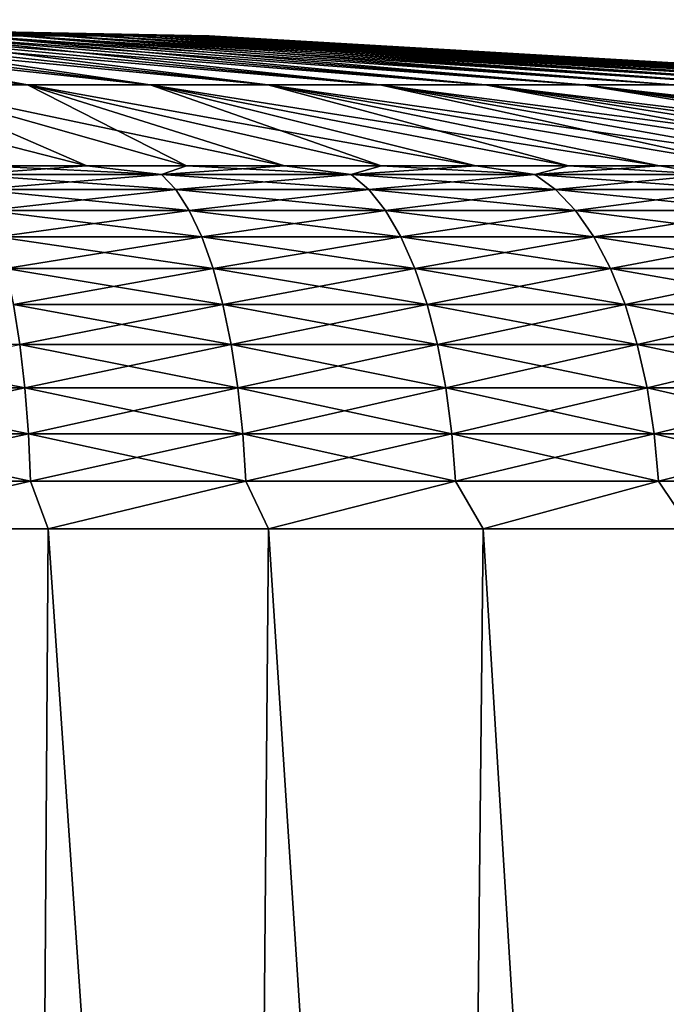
# Model space of a CAD drawing. Header units: metres. Extents: x -2 to 78, y -85 to 85.
# Tile 493 of 500: x 69.855 to 70.74, y 57.496 to 58.843. Entities that reach past the tile are written whole.
import ezdxf

# ---------------------------------------------------------------- set-up
doc = ezdxf.new("R2010")
doc.units = ezdxf.units.M
doc.layers.add('solid_20004802', color=7, linetype='CONTINUOUS')

msp = doc.modelspace()

# ---------------------------------------------------------------- linework, layer by layer
at = {"layer": 'solid_20004802'}
for points in [[(69.855156, 58.820332, -0.730363), (69.793488, 58.820332, -0.799975), (68.960625, 58.842567)], [(69.911026, 58.820332, -0.656015), (69.855156, 58.820332, -0.730363), (68.960625, 58.842567)], [(69.960732, 58.820332, -0.577412), (69.911026, 58.820332, -0.656015), (68.960625, 58.842567)], [(70.003952, 58.820332, -0.495064), (69.960732, 58.820332, -0.577412), (68.960625, 58.842567)], [(70.040405, 58.820332, -0.409506), (70.003952, 58.820332, -0.495064), (68.960625, 58.842567)], [(70.069855, 58.820332, -0.321292), (70.040405, 58.820332, -0.409506), (68.960625, 58.842567)], [(70.09211, 58.820332, -0.230994), (70.069855, 58.820332, -0.321292), (68.960625, 58.842567)], [(70.107025, 58.820332, -0.139199), (70.09211, 58.820332, -0.230994), (68.960625, 58.842567)], [(70.11451, 58.820332, -0.0465), (70.107025, 58.820332, -0.139199), (68.960625, 58.842567)], [(70.11451, 58.820332, 0.0465), (70.11451, 58.820332, -0.0465), (68.960625, 58.842567)], [(70.107025, 58.820332, 0.139199), (70.11451, 58.820332, 0.0465), (68.960625, 58.842567)], [(70.09211, 58.820332, 0.230994), (70.107025, 58.820332, 0.139199), (68.960625, 58.842567)], [(70.069855, 58.820332, 0.321292), (70.09211, 58.820332, 0.230994), (68.960625, 58.842567)], [(70.040405, 58.820332, 0.409506), (70.069855, 58.820332, 0.321292), (68.960625, 58.842567)], [(70.003952, 58.820332, 0.495064), (70.040405, 58.820332, 0.409506), (68.960625, 58.842567)], [(69.960732, 58.820332, 0.577412), (70.003952, 58.820332, 0.495064), (68.960625, 58.842567)], [(69.911026, 58.820332, 0.656015), (69.960732, 58.820332, 0.577412), (68.960625, 58.842567)], [(69.855156, 58.820332, 0.730363), (69.911026, 58.820332, 0.656015), (68.960625, 58.842567)], [(69.793488, 58.820332, 0.799975), (69.855156, 58.820332, 0.730363), (68.960625, 58.842567)], [(69.865707, 58.753571, 2.124313), (69.413277, 58.820332, 1.062414), (69.326317, 58.820332, 1.095393)], [(69.691841, 58.753571, 2.190254), (69.865707, 58.753571, 2.124313), (69.326317, 58.820332, 1.095393)], [(69.865707, 58.753571, -2.124313), (69.413277, 58.820332, -1.062414), (69.497299, 58.820332, -1.022546)], [(69.865707, 58.753571, -2.124313), (69.691841, 58.753571, -2.190254), (69.413277, 58.820332, -1.062414)], [(70.033714, 58.753571, 2.044596), (69.497299, 58.820332, 1.022546), (69.413277, 58.820332, 1.062414)], [(69.865707, 58.753571, 2.124313), (70.033714, 58.753571, 2.044596), (69.413277, 58.820332, 1.062414)], [(70.033714, 58.753571, -2.044596), (69.497299, 58.820332, -1.022546), (69.577835, 58.820332, -0.976046)], [(70.033714, 58.753571, -2.044596), (69.865707, 58.753571, -2.124313), (69.497299, 58.820332, -1.022546)], [(70.194756, 58.753571, 1.951618), (69.577835, 58.820332, 0.976046), (69.497299, 58.820332, 1.022546)], [(70.033714, 58.753571, 2.044596), (70.194756, 58.753571, 1.951618), (69.497299, 58.820332, 1.022546)], [(70.194756, 58.753571, -1.951618), (69.577835, 58.820332, -0.976046), (69.654373, 58.820332, -0.923216)], [(70.194756, 58.753571, -1.951618), (70.033714, 58.753571, -2.044596), (69.577835, 58.820332, -0.976046)], [(70.347794, 58.753571, 1.845984), (69.654373, 58.820332, 0.923216), (69.577835, 58.820332, 0.976046)], [(70.194756, 58.753571, 1.951618), (70.347794, 58.753571, 1.845984), (69.577835, 58.820332, 0.976046)], [(70.347794, 58.753571, -1.845984), (69.654373, 58.820332, -0.923216), (69.726418, 58.820332, -0.864398)], [(70.347794, 58.753571, -1.845984), (70.194756, 58.753571, -1.951618), (69.654373, 58.820332, -0.923216)], [(70.491837, 58.753571, 1.728377), (69.726418, 58.820332, 0.864398), (69.654373, 58.820332, 0.923216)], [(70.347794, 58.753571, 1.845984), (70.491837, 58.753571, 1.728377), (69.654373, 58.820332, 0.923216)], [(70.491837, 58.753571, -1.728377), (69.726418, 58.820332, -0.864398), (69.793488, 58.820332, -0.799975)], [(70.491837, 58.753571, -1.728377), (70.347794, 58.753571, -1.845984), (69.726418, 58.820332, -0.864398)], [(70.625946, 58.753571, 1.599561), (69.793488, 58.820332, 0.799975), (69.726418, 58.820332, 0.864398)], [(70.491837, 58.753571, 1.728377), (70.625946, 58.753571, 1.599561), (69.726418, 58.820332, 0.864398)], [(70.625946, 58.753571, -1.599561), (69.793488, 58.820332, -0.799975), (69.855156, 58.820332, -0.730363)], [(70.625946, 58.753571, -1.599561), (70.491837, 58.753571, -1.728377), (69.793488, 58.820332, -0.799975)], [(70.749252, 58.753571, 1.460372), (69.855156, 58.820332, 0.730363), (69.793488, 58.820332, 0.799975)], [(70.625946, 58.753571, 1.599561), (70.749252, 58.753571, 1.460372), (69.793488, 58.820332, 0.799975)], [(70.749252, 58.753571, -1.460372), (69.855156, 58.820332, -0.730363), (69.911026, 58.820332, -0.656015)], [(70.749252, 58.753571, -1.460372), (70.625946, 58.753571, -1.599561), (69.855156, 58.820332, -0.730363)], [(70.86097, 58.753571, 1.311711), (69.911026, 58.820332, 0.656015), (69.855156, 58.820332, 0.730363)], [(70.749252, 58.753571, 1.460372), (70.86097, 58.753571, 1.311711), (69.855156, 58.820332, 0.730363)], [(70.86097, 58.753571, -1.311711), (69.911026, 58.820332, -0.656015), (69.960732, 58.820332, -0.577412)], [(70.86097, 58.753571, -1.311711), (70.749252, 58.753571, -1.460372), (69.911026, 58.820332, -0.656015)], [(70.96035, 58.753571, 1.154544), (69.960732, 58.820332, 0.577412), (69.911026, 58.820332, 0.656015)], [(70.86097, 58.753571, 1.311711), (70.96035, 58.753571, 1.154544), (69.911026, 58.820332, 0.656015)], [(70.96035, 58.753571, -1.154544), (69.960732, 58.820332, -0.577412), (70.003952, 58.820332, -0.495064)], [(70.96035, 58.753571, -1.154544), (70.86097, 58.753571, -1.311711), (69.960732, 58.820332, -0.577412)], [(71.046768, 58.753571, 0.989889), (70.003952, 58.820332, 0.495064), (69.960732, 58.820332, 0.577412)], [(70.96035, 58.753571, 1.154544), (71.046768, 58.753571, 0.989889), (69.960732, 58.820332, 0.577412)], [(71.046768, 58.753571, -0.989889), (70.003952, 58.820332, -0.495064), (70.040405, 58.820332, -0.409506)], [(71.046768, 58.753571, -0.989889), (70.96035, 58.753571, -1.154544), (70.003952, 58.820332, -0.495064)], [(71.119659, 58.753571, 0.818814), (70.040405, 58.820332, 0.409506), (70.003952, 58.820332, 0.495064)], [(71.046768, 58.753571, 0.989889), (71.119659, 58.753571, 0.818814), (70.003952, 58.820332, 0.495064)], [(71.119659, 58.753571, -0.818814), (70.040405, 58.820332, -0.409506), (70.069855, 58.820332, -0.321292)], [(71.119659, 58.753571, -0.818814), (71.046768, 58.753571, -0.989889), (70.040405, 58.820332, -0.409506)], [(71.178543, 58.753571, 0.642429), (70.069855, 58.820332, 0.321292), (70.040405, 58.820332, 0.409506)], [(71.119659, 58.753571, 0.818814), (71.178543, 58.753571, 0.642429), (70.040405, 58.820332, 0.409506)], [(71.178543, 58.753571, -0.642429), (70.069855, 58.820332, -0.321292), (70.09211, 58.820332, -0.230994)], [(71.178543, 58.753571, -0.642429), (71.119659, 58.753571, -0.818814), (70.069855, 58.820332, -0.321292)], [(71.223045, 58.753571, 0.461877), (70.09211, 58.820332, 0.230994), (70.069855, 58.820332, 0.321292)], [(71.178543, 58.753571, 0.642429), (71.223045, 58.753571, 0.461877), (70.069855, 58.820332, 0.321292)], [(71.223045, 58.753571, -0.461877), (70.09211, 58.820332, -0.230994), (70.107025, 58.820332, -0.139199)], [(71.223045, 58.753571, -0.461877), (71.178543, 58.753571, -0.642429), (70.09211, 58.820332, -0.230994)], [(71.252876, 58.753571, 0.27833), (70.107025, 58.820332, 0.139199), (70.09211, 58.820332, 0.230994)], [(71.223045, 58.753571, 0.461877), (71.252876, 58.753571, 0.27833), (70.09211, 58.820332, 0.230994)], [(71.252876, 58.753571, -0.27833), (70.107025, 58.820332, -0.139199), (70.11451, 58.820332, -0.0465)], [(71.252876, 58.753571, -0.27833), (71.223045, 58.753571, -0.461877), (70.107025, 58.820332, -0.139199)], [(71.267838, 58.753571, 0.092978), (70.11451, 58.820332, 0.0465), (70.107025, 58.820332, 0.139199)], [(71.252876, 58.753571, 0.27833), (71.267838, 58.753571, 0.092978), (70.107025, 58.820332, 0.139199)], [(71.267838, 58.753571, -0.092978), (70.11451, 58.820332, -0.0465), (70.11451, 58.820332, 0.0465)], [(71.267838, 58.753571, -0.092978), (71.252876, 58.753571, -0.27833), (70.11451, 58.820332, -0.0465)], [(71.267838, 58.753571, 0.092978), (71.267838, 58.753571, -0.092978), (70.11451, 58.820332, 0.0465)], [(69.513229, 58.753571, 2.24199), (69.809425, 58.642647, 3.351825), (69.947212, 58.642647, 3.313885)], [(69.513229, 58.753571, 2.24199), (69.947212, 58.642647, 3.313885), (69.691841, 58.753571, 2.190254)], [(69.691841, 58.753571, 2.190254), (69.947212, 58.642647, 3.313885), (70.083313, 58.642647, 3.270283)], [(69.691841, 58.753571, 2.190254), (70.083313, 58.642647, 3.270283), (70.217499, 58.642647, 3.221095)], [(69.691841, 58.753571, 2.190254), (70.217499, 58.642647, 3.221095), (69.865707, 58.753571, 2.124313)], [(69.691841, 58.753571, -2.190254), (70.083313, 58.642647, -3.270283), (69.947212, 58.642647, -3.313885)], [(69.865707, 58.753571, -2.124313), (70.083313, 58.642647, -3.270283), (69.691841, 58.753571, -2.190254)], [(69.691841, 58.753571, -2.190254), (69.947212, 58.642647, -3.313885), (69.809425, 58.642647, -3.351825)], [(69.865707, 58.753571, 2.124313), (70.217499, 58.642647, 3.221095), (70.349541, 58.642647, 3.166403)], [(69.865707, 58.753571, 2.124313), (70.349541, 58.642647, 3.166403), (70.479202, 58.642647, 3.106301)], [(69.865707, 58.753571, 2.124313), (70.479202, 58.642647, 3.106301), (70.033714, 58.753571, 2.044596)], [(69.865707, 58.753571, -2.124313), (70.349541, 58.642647, -3.166403), (70.217499, 58.642647, -3.221095)], [(70.033714, 58.753571, -2.044596), (70.349541, 58.642647, -3.166403), (69.865707, 58.753571, -2.124313)], [(69.865707, 58.753571, -2.124313), (70.217499, 58.642647, -3.221095), (70.083313, 58.642647, -3.270283)], [(70.033714, 58.753571, 2.044596), (70.479202, 58.642647, 3.106301), (70.60627, 58.642647, 3.040892)], [(70.033714, 58.753571, 2.044596), (70.60627, 58.642647, 3.040892), (70.73053, 58.642647, 2.970288)], [(70.033714, 58.753571, 2.044596), (70.73053, 58.642647, 2.970288), (70.194756, 58.753571, 1.951618)], [(70.033714, 58.753571, -2.044596), (70.60627, 58.642647, -3.040892), (70.479202, 58.642647, -3.106301)], [(70.194756, 58.753571, -1.951618), (70.60627, 58.642647, -3.040892), (70.033714, 58.753571, -2.044596)], [(70.033714, 58.753571, -2.044596), (70.479202, 58.642647, -3.106301), (70.349541, 58.642647, -3.166403)], [(70.194756, 58.753571, 1.951618), (70.73053, 58.642647, 2.970288), (70.851768, 58.642647, 2.894609)], [(70.194756, 58.753571, 1.951618), (70.851768, 58.642647, 2.894609), (70.969772, 58.642647, 2.813985)], [(70.194756, 58.753571, 1.951618), (70.969772, 58.642647, 2.813985), (70.347794, 58.753571, 1.845984)], [(70.194756, 58.753571, -1.951618), (70.851768, 58.642647, -2.894609), (70.73053, 58.642647, -2.970288)], [(70.347794, 58.753571, -1.845984), (70.851768, 58.642647, -2.894609), (70.194756, 58.753571, -1.951618)], [(70.194756, 58.753571, -1.951618), (70.73053, 58.642647, -2.970288), (70.60627, 58.642647, -3.040892)], [(70.347794, 58.753571, 1.845984), (70.969772, 58.642647, 2.813985), (71.084343, 58.642647, 2.728554)], [(70.347794, 58.753571, 1.845984), (71.084343, 58.642647, 2.728554), (71.19529, 58.642647, 2.63846)], [(70.347794, 58.753571, 1.845984), (71.19529, 58.642647, 2.63846), (70.491837, 58.753571, 1.728377)], [(70.347794, 58.753571, -1.845984), (71.084343, 58.642647, -2.728554), (70.969772, 58.642647, -2.813985)], [(70.491837, 58.753571, -1.728377), (71.084343, 58.642647, -2.728554), (70.347794, 58.753571, -1.845984)], [(70.347794, 58.753571, -1.845984), (70.969772, 58.642647, -2.813985), (70.851768, 58.642647, -2.894609)], [(70.491837, 58.753571, 1.728377), (71.19529, 58.642647, 2.63846), (71.302414, 58.642647, 2.543859)], [(70.491837, 58.753571, 1.728377), (71.302414, 58.642647, 2.543859), (71.405533, 58.642647, 2.444911)], [(70.491837, 58.753571, 1.728377), (71.405533, 58.642647, 2.444911), (70.625946, 58.753571, 1.599561)], [(70.491837, 58.753571, -1.728377), (71.302414, 58.642647, -2.543859), (71.19529, 58.642647, -2.63846)], [(70.625946, 58.753571, -1.599561), (71.302414, 58.642647, -2.543859), (70.491837, 58.753571, -1.728377)], [(70.491837, 58.753571, -1.728377), (71.19529, 58.642647, -2.63846), (71.084343, 58.642647, -2.728554)], [(70.625946, 58.753571, 1.599561), (71.405533, 58.642647, 2.444911), (71.504486, 58.642647, 2.341787)], [(70.625946, 58.753571, 1.599561), (71.504486, 58.642647, 2.341787), (71.599083, 58.642647, 2.234662)], [(70.625946, 58.753571, 1.599561), (71.599083, 58.642647, 2.234662), (70.749252, 58.753571, 1.460372)], [(70.625946, 58.753571, -1.599561), (71.504486, 58.642647, -2.341787), (71.405533, 58.642647, -2.444911)], [(70.749252, 58.753571, -1.460372), (71.504486, 58.642647, -2.341787), (70.625946, 58.753571, -1.599561)], [(70.625946, 58.753571, -1.599561), (71.405533, 58.642647, -2.444911), (71.302414, 58.642647, -2.543859)], [(69.947212, 58.642647, -3.313885), (70.049179, 58.630707, -3.35023), (69.782967, 58.630707, -3.42531)], [(69.809425, 58.642647, -3.351825), (69.947212, 58.642647, -3.313885), (69.782967, 58.630707, -3.42531)], [(69.809425, 58.642647, 3.351825), (69.782967, 58.630707, 3.42531), (70.049179, 58.630707, 3.35023)], [(69.947212, 58.642647, 3.313885), (69.809425, 58.642647, 3.351825), (70.049179, 58.630707, 3.35023)], [(69.947212, 58.642647, -3.313885), (70.083313, 58.642647, -3.270283), (70.049179, 58.630707, -3.35023)], [(70.083313, 58.642647, 3.270283), (69.947212, 58.642647, 3.313885), (70.049179, 58.630707, 3.35023)], [(70.217499, 58.642647, -3.221095), (70.308678, 58.630707, -3.254495), (70.049179, 58.630707, -3.35023)], [(70.083313, 58.642647, -3.270283), (70.217499, 58.642647, -3.221095), (70.049179, 58.630707, -3.35023)], [(70.083313, 58.642647, 3.270283), (70.049179, 58.630707, 3.35023), (70.308678, 58.630707, 3.254495)], [(70.217499, 58.642647, 3.221095), (70.083313, 58.642647, 3.270283), (70.308678, 58.630707, 3.254495)], [(70.217499, 58.642647, -3.221095), (70.349541, 58.642647, -3.166403), (70.308678, 58.630707, -3.254495)], [(70.349541, 58.642647, 3.166403), (70.217499, 58.642647, 3.221095), (70.308678, 58.630707, 3.254495)], [(70.479202, 58.642647, -3.106301), (70.559868, 58.630707, -3.138696), (70.308678, 58.630707, -3.254495)], [(70.349541, 58.642647, -3.166403), (70.479202, 58.642647, -3.106301), (70.308678, 58.630707, -3.254495)], [(70.349541, 58.642647, 3.166403), (70.308678, 58.630707, 3.254495), (70.559868, 58.630707, 3.138696)], [(70.479202, 58.642647, 3.106301), (70.349541, 58.642647, 3.166403), (70.559868, 58.630707, 3.138696)], [(70.479202, 58.642647, -3.106301), (70.60627, 58.642647, -3.040892), (70.559868, 58.630707, -3.138696)], [(70.60627, 58.642647, 3.040892), (70.479202, 58.642647, 3.106301), (70.559868, 58.630707, 3.138696)], [(70.73053, 58.642647, -2.970288), (70.801201, 58.630707, -3.003545), (70.559868, 58.630707, -3.138696)], [(70.60627, 58.642647, -3.040892), (70.73053, 58.642647, -2.970288), (70.559868, 58.630707, -3.138696)], [(70.60627, 58.642647, 3.040892), (70.559868, 58.630707, 3.138696), (70.801201, 58.630707, 3.003545)], [(70.73053, 58.642647, 2.970288), (70.60627, 58.642647, 3.040892), (70.801201, 58.630707, 3.003545)], [(70.73053, 58.642647, -2.970288), (70.851768, 58.642647, -2.894609), (70.801201, 58.630707, -3.003545)], [(70.851768, 58.642647, 2.894609), (70.73053, 58.642647, 2.970288), (70.801201, 58.630707, 3.003545)], [(69.797661, 58.610268, -3.486502), (69.782967, 58.630707, -3.42531), (70.049179, 58.630707, -3.35023)], [(70.068626, 58.610268, 3.410082), (70.049179, 58.630707, 3.35023), (69.782967, 58.630707, 3.42531)], [(70.068626, 58.610268, 3.410082), (69.782967, 58.630707, 3.42531), (69.797661, 58.610268, 3.486502)], [(69.797661, 58.610268, -3.486502), (70.049179, 58.630707, -3.35023), (70.068626, 58.610268, -3.410082)], [(70.068626, 58.610268, -3.410082), (70.049179, 58.630707, -3.35023), (70.308678, 58.630707, -3.254495)], [(70.332764, 58.610268, 3.312637), (70.308678, 58.630707, 3.254495), (70.049179, 58.630707, 3.35023)], [(70.332764, 58.610268, 3.312637), (70.049179, 58.630707, 3.35023), (70.068626, 58.610268, 3.410082)], [(70.068626, 58.610268, -3.410082), (70.308678, 58.630707, -3.254495), (70.332764, 58.610268, -3.312637)], [(70.332764, 58.610268, -3.312637), (70.308678, 58.630707, -3.254495), (70.559868, 58.630707, -3.138696)], [(70.58844, 58.610268, 3.194768), (70.559868, 58.630707, 3.138696), (70.308678, 58.630707, 3.254495)], [(70.58844, 58.610268, 3.194768), (70.308678, 58.630707, 3.254495), (70.332764, 58.610268, 3.312637)], [(70.332764, 58.610268, -3.312637), (70.559868, 58.630707, -3.138696), (70.58844, 58.610268, -3.194768)], [(70.58844, 58.610268, -3.194768), (70.559868, 58.630707, -3.138696), (70.801201, 58.630707, -3.003545)], [(70.834084, 58.610268, 3.057203), (70.801201, 58.630707, 3.003545), (70.559868, 58.630707, 3.138696)], [(70.834084, 58.610268, 3.057203), (70.559868, 58.630707, 3.138696), (70.58844, 58.610268, 3.194768)], [(70.58844, 58.610268, -3.194768), (70.801201, 58.630707, -3.003545), (70.834084, 58.610268, -3.057203)], [(69.797661, 58.610268, 3.486502), (69.811592, 58.581699, 3.544535), (70.087067, 58.581699, 3.466842)], [(70.068626, 58.610268, 3.410082), (69.797661, 58.610268, 3.486502), (70.087067, 58.581699, 3.466842)], [(69.797661, 58.610268, -3.486502), (70.068626, 58.610268, -3.410082), (69.811592, 58.581699, -3.544535)], [(70.068626, 58.610268, -3.410082), (70.087067, 58.581699, -3.466842), (69.811592, 58.581699, -3.544535)], [(70.068626, 58.610268, 3.410082), (70.087067, 58.581699, 3.466842), (70.355606, 58.581699, 3.367775)], [(70.332764, 58.610268, 3.312637), (70.068626, 58.610268, 3.410082), (70.355606, 58.581699, 3.367775)], [(70.068626, 58.610268, -3.410082), (70.332764, 58.610268, -3.312637), (70.087067, 58.581699, -3.466842)], [(70.332764, 58.610268, -3.312637), (70.355606, 58.581699, -3.367775), (70.087067, 58.581699, -3.466842)], [(70.332764, 58.610268, 3.312637), (70.355606, 58.581699, 3.367775), (70.615532, 58.581699, 3.247945)], [(70.58844, 58.610268, 3.194768), (70.332764, 58.610268, 3.312637), (70.615532, 58.581699, 3.247945)], [(70.332764, 58.610268, -3.312637), (70.58844, 58.610268, -3.194768), (70.355606, 58.581699, -3.367775)], [(70.58844, 58.610268, -3.194768), (70.615532, 58.581699, -3.247945), (70.355606, 58.581699, -3.367775)], [(70.58844, 58.610268, 3.194768), (70.615532, 58.581699, 3.247945), (70.865265, 58.581699, 3.10809)], [(70.834084, 58.610268, 3.057203), (70.58844, 58.610268, 3.194768), (70.865265, 58.581699, 3.10809)], [(70.58844, 58.610268, -3.194768), (70.834084, 58.610268, -3.057203), (70.615532, 58.581699, -3.247945)], [(70.834084, 58.610268, -3.057203), (70.865265, 58.581699, -3.10809), (70.615532, 58.581699, -3.247945)], [(69.811592, 58.581699, 3.544535), (69.824524, 58.545498, 3.598391), (70.104187, 58.545498, 3.519518)], [(70.087067, 58.581699, 3.466842), (69.811592, 58.581699, 3.544535), (70.104187, 58.545498, 3.519518)], [(69.811592, 58.581699, -3.544535), (70.087067, 58.581699, -3.466842), (69.824524, 58.545498, -3.598391)], [(70.087067, 58.581699, -3.466842), (70.104187, 58.545498, -3.519518), (69.824524, 58.545498, -3.598391)], [(70.087067, 58.581699, 3.466842), (70.104187, 58.545498, 3.519518), (70.376801, 58.545498, 3.418946)], [(70.355606, 58.581699, 3.367775), (70.087067, 58.581699, 3.466842), (70.376801, 58.545498, 3.418946)], [(70.087067, 58.581699, -3.466842), (70.355606, 58.581699, -3.367775), (70.104187, 58.545498, -3.519518)], [(70.355606, 58.581699, -3.367775), (70.376801, 58.545498, -3.418946), (70.104187, 58.545498, -3.519518)], [(70.355606, 58.581699, 3.367775), (70.376801, 58.545498, 3.418946), (70.640678, 58.545498, 3.297295)], [(70.615532, 58.581699, 3.247945), (70.355606, 58.581699, 3.367775), (70.640678, 58.545498, 3.297295)], [(70.355606, 58.581699, -3.367775), (70.615532, 58.581699, -3.247945), (70.376801, 58.545498, -3.418946)], [(70.615532, 58.581699, -3.247945), (70.640678, 58.545498, -3.297295), (70.376801, 58.545498, -3.418946)], [(70.615532, 58.581699, 3.247945), (70.640678, 58.545498, 3.297295), (70.894203, 58.545498, 3.155314)], [(70.865265, 58.581699, 3.10809), (70.615532, 58.581699, 3.247945), (70.894203, 58.545498, 3.155314)], [(70.615532, 58.581699, -3.247945), (70.865265, 58.581699, -3.10809), (70.640678, 58.545498, -3.297295)], [(70.865265, 58.581699, -3.10809), (70.894203, 58.545498, -3.155314), (70.640678, 58.545498, -3.297295)], [(69.824524, 58.545498, 3.598391), (69.83622, 58.502304, 3.647128), (70.119675, 58.502304, 3.567187)], [(70.104187, 58.545498, 3.519518), (69.824524, 58.545498, 3.598391), (70.119675, 58.502304, 3.567187)], [(69.824524, 58.545498, -3.598391), (70.104187, 58.545498, -3.519518), (69.83622, 58.502304, -3.647128)], [(70.104187, 58.545498, -3.519518), (70.119675, 58.502304, -3.567187), (69.83622, 58.502304, -3.647128)], [(70.104187, 58.545498, 3.519518), (70.119675, 58.502304, 3.567187), (70.395981, 58.502304, 3.465252)], [(70.376801, 58.545498, 3.418946), (70.104187, 58.545498, 3.519518), (70.395981, 58.502304, 3.465252)], [(70.104187, 58.545498, -3.519518), (70.376801, 58.545498, -3.418946), (70.119675, 58.502304, -3.567187)], [(70.376801, 58.545498, -3.418946), (70.395981, 58.502304, -3.465252), (70.119675, 58.502304, -3.567187)], [(70.376801, 58.545498, 3.418946), (70.395981, 58.502304, 3.465252), (70.663437, 58.502304, 3.341953)], [(70.640678, 58.545498, 3.297295), (70.376801, 58.545498, 3.418946), (70.663437, 58.502304, 3.341953)], [(70.376801, 58.545498, -3.418946), (70.640678, 58.545498, -3.297295), (70.395981, 58.502304, -3.465252)], [(70.640678, 58.545498, -3.297295), (70.663437, 58.502304, -3.341953), (70.395981, 58.502304, -3.465252)], [(70.640678, 58.545498, 3.297295), (70.663437, 58.502304, 3.341953), (70.920395, 58.502304, 3.19805)], [(70.894203, 58.545498, 3.155314), (70.640678, 58.545498, 3.297295), (70.920395, 58.502304, 3.19805)], [(70.640678, 58.545498, -3.297295), (70.894203, 58.545498, -3.155314), (70.663437, 58.502304, -3.341953)], [(70.894203, 58.545498, -3.155314), (70.920395, 58.502304, -3.19805), (70.663437, 58.502304, -3.341953)], [(69.83622, 58.502304, 3.647128), (69.846489, 58.452866, 3.689892), (70.133263, 58.452866, 3.609013)], [(70.119675, 58.502304, 3.567187), (69.83622, 58.502304, 3.647128), (70.133263, 58.452866, 3.609013)], [(69.83622, 58.502304, -3.647128), (70.119675, 58.502304, -3.567187), (69.846489, 58.452866, -3.689892)], [(70.119675, 58.502304, -3.567187), (70.133263, 58.452866, -3.609013), (69.846489, 58.452866, -3.689892)], [(70.119675, 58.502304, 3.567187), (70.133263, 58.452866, 3.609013), (70.412811, 58.452866, 3.505883)], [(70.395981, 58.502304, 3.465252), (70.119675, 58.502304, 3.567187), (70.412811, 58.452866, 3.505883)], [(70.119675, 58.502304, -3.567187), (70.395981, 58.502304, -3.465252), (70.133263, 58.452866, -3.609013)], [(70.395981, 58.502304, -3.465252), (70.412811, 58.452866, -3.505883), (70.133263, 58.452866, -3.609013)], [(70.395981, 58.502304, 3.465252), (70.412811, 58.452866, 3.505883), (70.683403, 58.452866, 3.381139)], [(70.663437, 58.502304, 3.341953), (70.395981, 58.502304, 3.465252), (70.683403, 58.452866, 3.381139)], [(70.395981, 58.502304, -3.465252), (70.663437, 58.502304, -3.341953), (70.412811, 58.452866, -3.505883)], [(70.663437, 58.502304, -3.341953), (70.683403, 58.452866, -3.381139), (70.412811, 58.452866, -3.505883)], [(70.663437, 58.502304, 3.341953), (70.683403, 58.452866, 3.381139), (70.943375, 58.452866, 3.235548)], [(70.920395, 58.502304, 3.19805), (70.663437, 58.502304, 3.341953), (70.943375, 58.452866, 3.235548)], [(70.663437, 58.502304, -3.341953), (70.920395, 58.502304, -3.19805), (70.683403, 58.452866, -3.381139)], [(70.920395, 58.502304, -3.19805), (70.943375, 58.452866, -3.235548), (70.683403, 58.452866, -3.381139)], [(69.846489, 58.452866, 3.689892), (69.855141, 58.398056, 3.725934), (70.144722, 58.398056, 3.644265)], [(70.133263, 58.452866, 3.609013), (69.846489, 58.452866, 3.689892), (70.144722, 58.398056, 3.644265)], [(69.846489, 58.452866, -3.689892), (70.133263, 58.452866, -3.609013), (69.855141, 58.398056, -3.725934)], [(70.133263, 58.452866, -3.609013), (70.144722, 58.398056, -3.644265), (69.855141, 58.398056, -3.725934)], [(70.133263, 58.452866, 3.609013), (70.144722, 58.398056, 3.644265), (70.426994, 58.398056, 3.540128)], [(70.412811, 58.452866, 3.505883), (70.133263, 58.452866, 3.609013), (70.426994, 58.398056, 3.540128)], [(70.133263, 58.452866, -3.609013), (70.412811, 58.452866, -3.505883), (70.144722, 58.398056, -3.644265)], [(70.412811, 58.452866, -3.505883), (70.426994, 58.398056, -3.540128), (70.144722, 58.398056, -3.644265)], [(70.412811, 58.452866, 3.505883), (70.426994, 58.398056, 3.540128), (70.700226, 58.398056, 3.414165)], [(70.683403, 58.452866, 3.381139), (70.412811, 58.452866, 3.505883), (70.700226, 58.398056, 3.414165)], [(70.412811, 58.452866, -3.505883), (70.683403, 58.452866, -3.381139), (70.426994, 58.398056, -3.540128)], [(70.683403, 58.452866, -3.381139), (70.700226, 58.398056, -3.414165), (70.426994, 58.398056, -3.540128)], [(70.683403, 58.452866, 3.381139), (70.700226, 58.398056, 3.414165), (70.962738, 58.398056, 3.267153)], [(70.943375, 58.452866, 3.235548), (70.683403, 58.452866, 3.381139), (70.962738, 58.398056, 3.267153)], [(70.683403, 58.452866, -3.381139), (70.943375, 58.452866, -3.235548), (70.700226, 58.398056, -3.414165)], [(70.943375, 58.452866, -3.235548), (70.962738, 58.398056, -3.267153), (70.700226, 58.398056, -3.414165)], [(69.560051, 58.398056, 3.784631), (69.564667, 58.338833, 3.813772), (69.86203, 58.338833, 3.754623)], [(69.855141, 58.398056, 3.725934), (69.560051, 58.398056, 3.784631), (69.86203, 58.338833, 3.754623)], [(69.855141, 58.398056, -3.725934), (69.86203, 58.338833, -3.754623), (69.564667, 58.338833, -3.813772)], [(69.855141, 58.398056, 3.725934), (69.86203, 58.338833, 3.754623), (70.153839, 58.338833, 3.672325)], [(70.144722, 58.398056, 3.644265), (69.855141, 58.398056, 3.725934), (70.153839, 58.338833, 3.672325)], [(69.855141, 58.398056, -3.725934), (70.144722, 58.398056, -3.644265), (69.86203, 58.338833, -3.754623)], [(70.144722, 58.398056, -3.644265), (70.153839, 58.338833, -3.672325), (69.86203, 58.338833, -3.754623)], [(70.144722, 58.398056, 3.644265), (70.153839, 58.338833, 3.672325), (70.438286, 58.338833, 3.567387)], [(70.426994, 58.398056, 3.540128), (70.144722, 58.398056, 3.644265), (70.438286, 58.338833, 3.567387)], [(70.144722, 58.398056, -3.644265), (70.426994, 58.398056, -3.540128), (70.153839, 58.338833, -3.672325)], [(70.426994, 58.398056, -3.540128), (70.438286, 58.338833, -3.567387), (70.153839, 58.338833, -3.672325)], [(70.426994, 58.398056, 3.540128), (70.438286, 58.338833, 3.567387), (70.713623, 58.338833, 3.440454)], [(70.700226, 58.398056, 3.414165), (70.426994, 58.398056, 3.540128), (70.713623, 58.338833, 3.440454)], [(70.426994, 58.398056, -3.540128), (70.700226, 58.398056, -3.414165), (70.438286, 58.338833, -3.567387)], [(70.700226, 58.398056, -3.414165), (70.713623, 58.338833, -3.440454), (70.438286, 58.338833, -3.567387)], [(70.700226, 58.398056, 3.414165), (70.713623, 58.338833, 3.440454), (70.978157, 58.338833, 3.292309)], [(70.962738, 58.398056, 3.267153), (70.700226, 58.398056, 3.414165), (70.978157, 58.338833, 3.292309)], [(70.700226, 58.398056, -3.414165), (70.962738, 58.398056, -3.267153), (70.713623, 58.338833, -3.440454)], [(70.962738, 58.398056, -3.267153), (70.978157, 58.338833, -3.292309), (70.713623, 58.338833, -3.440454)], [(69.564667, 58.338833, 3.813772), (69.568016, 58.27623, 3.834934), (69.867035, 58.27623, 3.775457)], [(69.86203, 58.338833, 3.754623), (69.564667, 58.338833, 3.813772), (69.867035, 58.27623, 3.775457)], [(69.564667, 58.338833, -3.813772), (69.86203, 58.338833, -3.754623), (69.568016, 58.27623, -3.834934)], [(69.86203, 58.338833, -3.754623), (69.867035, 58.27623, -3.775457), (69.568016, 58.27623, -3.834934)], [(69.86203, 58.338833, 3.754623), (69.867035, 58.27623, 3.775457), (70.160454, 58.27623, 3.692702)], [(70.153839, 58.338833, 3.672325), (69.86203, 58.338833, 3.754623), (70.160454, 58.27623, 3.692702)], [(69.86203, 58.338833, -3.754623), (70.153839, 58.338833, -3.672325), (69.867035, 58.27623, -3.775457)], [(70.153839, 58.338833, -3.672325), (70.160454, 58.27623, -3.692702), (69.867035, 58.27623, -3.775457)], [(70.153839, 58.338833, 3.672325), (70.160454, 58.27623, 3.692702), (70.446487, 58.27623, 3.587181)], [(70.438286, 58.338833, 3.567387), (70.153839, 58.338833, 3.672325), (70.446487, 58.27623, 3.587181)], [(70.153839, 58.338833, -3.672325), (70.438286, 58.338833, -3.567387), (70.160454, 58.27623, -3.692702)], [(70.438286, 58.338833, -3.567387), (70.446487, 58.27623, -3.587181), (70.160454, 58.27623, -3.692702)], [(70.438286, 58.338833, 3.567387), (70.446487, 58.27623, 3.587181), (70.723351, 58.27623, 3.459544)], [(70.713623, 58.338833, 3.440454), (70.438286, 58.338833, 3.567387), (70.723351, 58.27623, 3.459544)], [(70.438286, 58.338833, -3.567387), (70.713623, 58.338833, -3.440454), (70.446487, 58.27623, -3.587181)], [(70.713623, 58.338833, -3.440454), (70.723351, 58.27623, -3.459544), (70.446487, 58.27623, -3.587181)], [(70.713623, 58.338833, 3.440454), (70.723351, 58.27623, 3.459544), (70.989349, 58.27623, 3.310578)], [(70.978157, 58.338833, 3.292309), (70.713623, 58.338833, 3.440454), (70.989349, 58.27623, 3.310578)], [(70.713623, 58.338833, -3.440454), (70.978157, 58.338833, -3.292309), (70.723351, 58.27623, -3.459544)], [(70.978157, 58.338833, -3.292309), (70.989349, 58.27623, -3.310578), (70.723351, 58.27623, -3.459544)], [(69.568016, 58.27623, 3.834934), (69.570045, 58.211346, 3.847746), (69.870056, 58.211346, 3.78807)], [(69.867035, 58.27623, 3.775457), (69.568016, 58.27623, 3.834934), (69.870056, 58.211346, 3.78807)], [(69.568016, 58.27623, -3.834934), (69.867035, 58.27623, -3.775457), (69.570045, 58.211346, -3.847746)], [(69.867035, 58.27623, -3.775457), (69.870056, 58.211346, -3.78807), (69.570045, 58.211346, -3.847746)], [(69.867035, 58.27623, 3.775457), (69.870056, 58.211346, 3.78807), (70.164467, 58.211346, 3.705039)], [(70.160454, 58.27623, 3.692702), (69.867035, 58.27623, 3.775457), (70.164467, 58.211346, 3.705039)], [(69.867035, 58.27623, -3.775457), (70.160454, 58.27623, -3.692702), (69.870056, 58.211346, -3.78807)], [(70.160454, 58.27623, -3.692702), (70.164467, 58.211346, -3.705039), (69.870056, 58.211346, -3.78807)], [(70.160454, 58.27623, 3.692702), (70.164467, 58.211346, 3.705039), (70.451447, 58.211346, 3.599166)], [(70.446487, 58.27623, 3.587181), (70.160454, 58.27623, 3.692702), (70.451447, 58.211346, 3.599166)], [(70.160454, 58.27623, -3.692702), (70.446487, 58.27623, -3.587181), (70.164467, 58.211346, -3.705039)], [(70.446487, 58.27623, -3.587181), (70.451447, 58.211346, -3.599166), (70.164467, 58.211346, -3.705039)], [(70.446487, 58.27623, 3.587181), (70.451447, 58.211346, 3.599166), (70.72924, 58.211346, 3.471102)], [(70.723351, 58.27623, 3.459544), (70.446487, 58.27623, 3.587181), (70.72924, 58.211346, 3.471102)], [(70.446487, 58.27623, -3.587181), (70.723351, 58.27623, -3.459544), (70.451447, 58.211346, -3.599166)], [(70.723351, 58.27623, -3.459544), (70.72924, 58.211346, -3.471102), (70.451447, 58.211346, -3.599166)], [(70.723351, 58.27623, 3.459544), (70.72924, 58.211346, 3.471102), (70.996124, 58.211346, 3.321638)], [(70.989349, 58.27623, 3.310578), (70.723351, 58.27623, 3.459544), (70.996124, 58.211346, 3.321638)], [(70.723351, 58.27623, -3.459544), (70.989349, 58.27623, -3.310578), (70.72924, 58.211346, -3.471102)], [(70.989349, 58.27623, -3.310578), (70.996124, 58.211346, -3.321638), (70.72924, 58.211346, -3.471102)], [(69.870056, 58.211346, 3.78807), (69.570045, 58.211346, 3.847746), (69.586227, 58.145981, 3.849496)], [(69.570045, 58.211346, -3.847746), (69.870056, 58.211346, -3.78807), (69.586227, 58.145981, -3.849496)], [(69.870056, 58.211346, 3.78807), (69.586227, 58.145981, 3.849496), (69.893959, 58.145981, 3.786673)], [(69.870056, 58.211346, -3.78807), (69.893959, 58.145981, -3.786673), (69.586227, 58.145981, -3.849496)], [(70.164467, 58.211346, 3.705039), (69.870056, 58.211346, 3.78807), (69.893959, 58.145981, 3.786673)], [(69.870056, 58.211346, -3.78807), (70.164467, 58.211346, -3.705039), (69.893959, 58.145981, -3.786673)], [(70.164467, 58.211346, 3.705039), (69.893959, 58.145981, 3.786673), (70.195633, 58.145981, 3.699292)], [(70.164467, 58.211346, -3.705039), (70.195633, 58.145981, -3.699292), (69.893959, 58.145981, -3.786673)], [(70.451447, 58.211346, 3.599166), (70.164467, 58.211346, 3.705039), (70.195633, 58.145981, 3.699292)], [(70.164467, 58.211346, -3.705039), (70.451447, 58.211346, -3.599166), (70.195633, 58.145981, -3.699292)], [(70.451447, 58.211346, 3.599166), (70.195633, 58.145981, 3.699292), (70.489296, 58.145981, 3.58792)], [(70.451447, 58.211346, -3.599166), (70.489296, 58.145981, -3.58792), (70.195633, 58.145981, -3.699292)], [(70.72924, 58.211346, 3.471102), (70.451447, 58.211346, 3.599166), (70.489296, 58.145981, 3.58792)], [(70.451447, 58.211346, -3.599166), (70.72924, 58.211346, -3.471102), (70.489296, 58.145981, -3.58792)], [(70.72924, 58.211346, 3.471102), (70.489296, 58.145981, 3.58792), (70.773048, 58.145981, 3.453279)], [(70.72924, 58.211346, -3.471102), (70.773048, 58.145981, -3.453279), (70.489296, 58.145981, -3.58792)], [(70.996124, 58.211346, 3.321638), (70.72924, 58.211346, 3.471102), (70.773048, 58.145981, 3.453279)], [(70.72924, 58.211346, -3.471102), (70.996124, 58.211346, -3.321638), (70.773048, 58.145981, -3.453279)], [(69.586227, 58.145981, 3.849496), (69.568054, 54.218372, 3.852406), (69.867439, 54.227013, 3.793111)], [(69.586227, 58.145981, -3.849496), (69.867439, 54.227013, -3.793111), (69.568054, 54.218372, -3.852406)], [(69.893959, 58.145981, 3.786673), (69.586227, 58.145981, 3.849496), (69.867439, 54.227013, 3.793111)], [(69.586227, 58.145981, -3.849496), (69.893959, 58.145981, -3.786673), (69.867439, 54.227013, -3.793111)], [(69.893959, 58.145981, 3.786673), (69.867439, 54.227013, 3.793111), (70.161621, 54.238853, 3.710472)], [(69.893959, 58.145981, -3.786673), (70.161621, 54.238853, -3.710472), (69.867439, 54.227013, -3.793111)], [(70.195633, 58.145981, 3.699292), (69.893959, 58.145981, 3.786673), (70.161621, 54.238853, 3.710472)], [(69.893959, 58.145981, -3.786673), (70.195633, 58.145981, -3.699292), (70.161621, 54.238853, -3.710472)], [(70.195633, 58.145981, 3.699292), (70.161621, 54.238853, 3.710472), (70.44883, 54.25354, 3.604892)], [(70.195633, 58.145981, -3.699292), (70.44883, 54.25354, -3.604892), (70.161621, 54.238853, -3.710472)], [(70.489296, 58.145981, 3.58792), (70.195633, 58.145981, 3.699292), (70.44883, 54.25354, 3.604892)], [(70.195633, 58.145981, -3.699292), (70.489296, 58.145981, -3.58792), (70.44883, 54.25354, -3.604892)], [(70.489296, 58.145981, 3.58792), (70.44883, 54.25354, 3.604892), (70.727264, 54.27079, 3.476921)], [(70.489296, 58.145981, -3.58792), (70.727264, 54.27079, -3.476921), (70.44883, 54.25354, -3.604892)], [(70.773048, 58.145981, 3.453279), (70.489296, 58.145981, 3.58792), (70.727264, 54.27079, 3.476921)], [(70.489296, 58.145981, -3.58792), (70.773048, 58.145981, -3.453279), (70.727264, 54.27079, -3.476921)], [(70.773048, 58.145981, 3.453279), (70.727264, 54.27079, 3.476921), (70.995171, 54.290203, 3.327253)], [(70.773048, 58.145981, -3.453279), (70.995171, 54.290203, -3.327253), (70.727264, 54.27079, -3.476921)]]:
    msp.add_3dface(points, dxfattribs=at)

doc.saveas('drawing.dxf')
